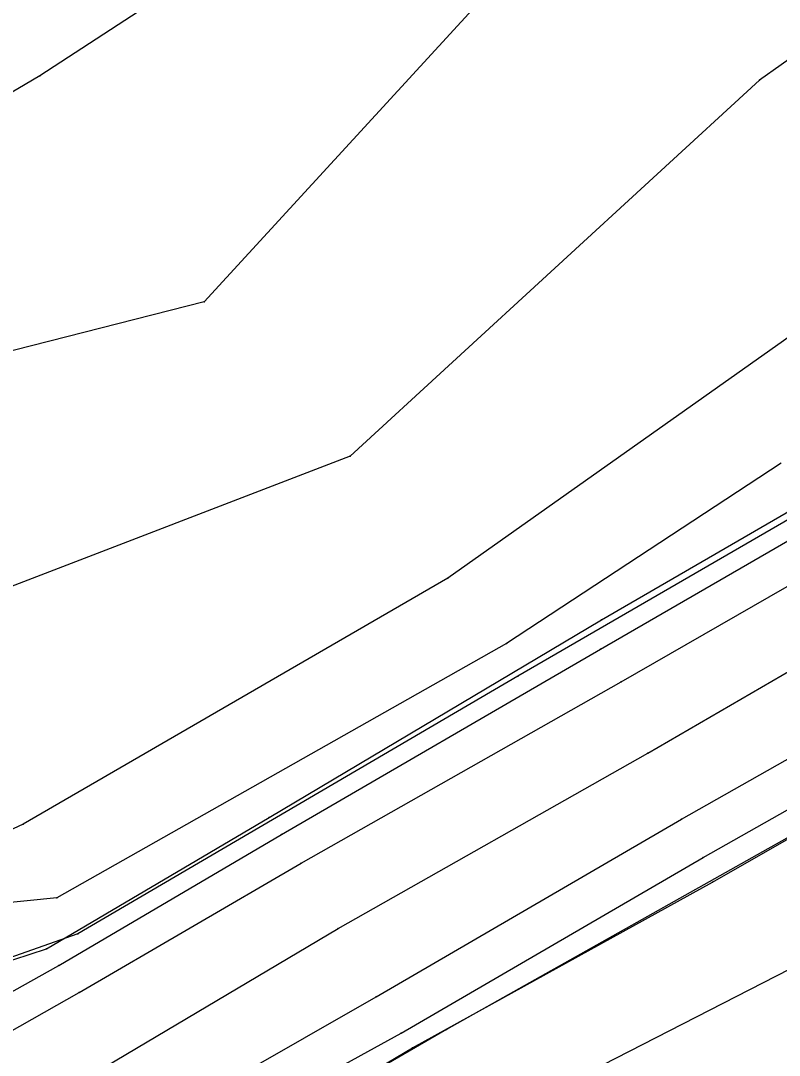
# Model space of a CAD drawing. Extents: x 1419505 to 1434054, y 1956910 to 1968644.
# Drawn here: x 1423190.5 to 1423305.2, y 1959040 to 1959196.4 of the extents above; entities that cross this region are included whole.
import ezdxf

# ---------------------------------------------------------------- set-up
doc = ezdxf.new("R2010")
doc.units = 0
for name, color, linetype in [('S_BREAKLINE', 7, 'Continuous'), ('S_EDGE_PAVEMENT', 7, 'Continuous'), ('S_GRD_PT_SYM', 7, 'Continuous'), ('S_PAVEMENT_CROWN', 7, 'Continuous'), ('S_RDW_PT_SYM', 7, 'Continuous'), ('S_SHOULDER', 7, 'Continuous')]:
    doc.layers.add(name, color=color, linetype=linetype)

msp = doc.modelspace()

# ---------------------------------------------------------------- linework, layer by layer
at = {"layer": 'S_BREAKLINE'}
for p, q in [((1423373.534, 1959237.7496), (1423302.1644, 1959187.3744)), ((1423260.8248, 1959231.9322), (1423193.4474, 1959188.0554)), ((1423281.2461, 1959222.5136), (1423218.287, 1959153.8762)), ((1423193.4474, 1959188.0554), (1423127.0581, 1959149.0679)), ((1423302.1644, 1959187.3744), (1423240.3404, 1959130.5717)), ((1423323.1448, 1959160.2746), (1423255.0834, 1959112.1305)), ((1423218.287, 1959153.8762), (1423138.9449, 1959133.6969)), ((1423338.0607, 1959139.2833), (1423265.6781, 1959097.3445)), ((1423240.3404, 1959130.5717), (1423165.4776, 1959101.8138)), ((1423305.4456, 1959129.5336), (1423263.949, 1959102.2779)), ((1423278.3139, 1959105.8131), (1423319.0565, 1959129.4486)), ((1423255.0834, 1959112.1305), (1423190.9162, 1959074.9601)), ((1423228.1096, 1959075.9632), (1423278.3139, 1959105.8131)), ((1423263.949, 1959102.2779), (1423196.0216, 1959063.8494)), ((1423265.6781, 1959097.3445), (1423199.1818, 1959058.392)), ((1423295.079, 1959066.1975), (1423339.3098, 1959091.5662)), ((1423329.1422, 1959085.6858), (1423254.8784, 1959043.9591)), ((1423190.9162, 1959074.9601), (1423182.0737, 1959070.8378)), ((1423194.4325, 1959056.1349), (1423228.1096, 1959075.9632)), ((1423338.2538, 1959069.1957), (1423262.7609, 1959030.5292)), ((1423249.766, 1959041.1529), (1423295.079, 1959066.1975)), ((1423196.0216, 1959063.8494), (1423180.1756, 1959062.2533)), ((1423199.1818, 1959058.392), (1423181.1896, 1959052.0826)), ((1423179.1925, 1959051.1886), (1423194.4325, 1959056.1349)), ((1423254.8784, 1959043.9591), (1423181.9857, 1959001.5804)), ((1423211.1586, 1959018.5505), (1423249.766, 1959041.1529))]:
    msp.add_line(p, q, dxfattribs=at)
at = {"layer": 'S_EDGE_PAVEMENT'}
for p, q in [((1423281.3021, 1959096.4485), (1423323.4368, 1959120.7161)), ((1423290.4167, 1959075.6951), (1423334.3485, 1959100.7068)), ((1423232.911, 1959069.0527), (1423281.3021, 1959096.4485)), ((1423244.2417, 1959048.8994), (1423290.4167, 1959075.6951)), ((1423199.3688, 1959049.5305), (1423232.911, 1959069.0527)), ((1423148.7845, 1959020.9336), (1423199.3688, 1959049.5305)), ((1423206.3462, 1959027.228), (1423244.2417, 1959048.8994))]:
    msp.add_line(p, q, dxfattribs=at)
at = {"layer": 'S_GRD_PT_SYM'}
for points in [[(1423193.4474, 1959188.0554), (1423193.4474, 1959188.1054), (1423193.4474, 1959188.0554), (1423193.3974, 1959188.0554), (1423193.4474, 1959188.0554), (1423193.4474, 1959188.0054), (1423193.4474, 1959188.0554), (1423193.4974, 1959188.0554)], [(1423302.1644, 1959187.3744), (1423302.1644, 1959187.4244), (1423302.1644, 1959187.3744), (1423302.1144, 1959187.3744), (1423302.1644, 1959187.3744), (1423302.1644, 1959187.3244), (1423302.1644, 1959187.3744), (1423302.2144, 1959187.3744)], [(1423218.287, 1959153.8762), (1423218.287, 1959153.9262), (1423218.287, 1959153.8762), (1423218.237, 1959153.8762), (1423218.287, 1959153.8762), (1423218.287, 1959153.8262), (1423218.287, 1959153.8762), (1423218.337, 1959153.8762)], [(1423240.3404, 1959130.5717), (1423240.3404, 1959130.6217), (1423240.3404, 1959130.5717), (1423240.2904, 1959130.5717), (1423240.3404, 1959130.5717), (1423240.3404, 1959130.5217), (1423240.3404, 1959130.5717), (1423240.3904, 1959130.5717)], [(1423255.0834, 1959112.1305), (1423255.0834, 1959112.1805), (1423255.0834, 1959112.1305), (1423255.0334, 1959112.1305), (1423255.0834, 1959112.1305), (1423255.0834, 1959112.0805), (1423255.0834, 1959112.1305), (1423255.1334, 1959112.1305)], [(1423278.3139, 1959105.8131), (1423278.3139, 1959105.8631), (1423278.3139, 1959105.8131), (1423278.2639, 1959105.8131), (1423278.3139, 1959105.8131), (1423278.3139, 1959105.7631), (1423278.3139, 1959105.8131), (1423278.3639, 1959105.8131)], [(1423263.949, 1959102.2779), (1423263.949, 1959102.3279), (1423263.949, 1959102.2779), (1423263.899, 1959102.2779), (1423263.949, 1959102.2779), (1423263.949, 1959102.2279), (1423263.949, 1959102.2779), (1423263.999, 1959102.2779)], [(1423265.6781, 1959097.3445), (1423265.6781, 1959097.3945), (1423265.6781, 1959097.3445), (1423265.6281, 1959097.3445), (1423265.6781, 1959097.3445), (1423265.6781, 1959097.2945), (1423265.6781, 1959097.3445), (1423265.7281, 1959097.3445)], [(1423190.9162, 1959074.9601), (1423190.9162, 1959075.0101), (1423190.9162, 1959074.9601), (1423190.8662, 1959074.9601), (1423190.9162, 1959074.9601), (1423190.9162, 1959074.9101), (1423190.9162, 1959074.9601), (1423190.9662, 1959074.9601)], [(1423228.1096, 1959075.9632), (1423228.1096, 1959076.0132), (1423228.1096, 1959075.9632), (1423228.0596, 1959075.9632), (1423228.1096, 1959075.9632), (1423228.1096, 1959075.9132), (1423228.1096, 1959075.9632), (1423228.1596, 1959075.9632)], [(1423295.079, 1959066.1975), (1423295.079, 1959066.2475), (1423295.079, 1959066.1975), (1423295.029, 1959066.1975), (1423295.079, 1959066.1975), (1423295.079, 1959066.1475), (1423295.079, 1959066.1975), (1423295.129, 1959066.1975)], [(1423196.0216, 1959063.8494), (1423196.0216, 1959063.8994), (1423196.0216, 1959063.8494), (1423195.9716, 1959063.8494), (1423196.0216, 1959063.8494), (1423196.0216, 1959063.7994), (1423196.0216, 1959063.8494), (1423196.0716, 1959063.8494)], [(1423199.1818, 1959058.392), (1423199.1818, 1959058.442), (1423199.1818, 1959058.392), (1423199.1318, 1959058.392), (1423199.1818, 1959058.392), (1423199.1818, 1959058.342), (1423199.1818, 1959058.392), (1423199.2318, 1959058.392)], [(1423194.4325, 1959056.1349), (1423194.4325, 1959056.1849), (1423194.4325, 1959056.1349), (1423194.3825, 1959056.1349), (1423194.4325, 1959056.1349), (1423194.4325, 1959056.0849), (1423194.4325, 1959056.1349), (1423194.4825, 1959056.1349)], [(1423254.8784, 1959043.9591), (1423254.8784, 1959044.0091), (1423254.8784, 1959043.9591), (1423254.8284, 1959043.9591), (1423254.8784, 1959043.9591), (1423254.8784, 1959043.9091), (1423254.8784, 1959043.9591), (1423254.9284, 1959043.9591)], [(1423249.766, 1959041.1529), (1423249.766, 1959041.2029), (1423249.766, 1959041.1529), (1423249.716, 1959041.1529), (1423249.766, 1959041.1529), (1423249.766, 1959041.1029), (1423249.766, 1959041.1529), (1423249.816, 1959041.1529)]]:
    msp.add_lwpolyline(points, dxfattribs=at)
at = {"layer": 'S_PAVEMENT_CROWN'}
for p, q in [((1423285.2933, 1959085.6888), (1423328.0091, 1959110.4814)), ((1423238.5113, 1959059.2191), (1423285.2933, 1959085.6888)), ((1423203.4401, 1959038.3777), (1423238.5113, 1959059.2191))]:
    msp.add_line(p, q, dxfattribs=at)
at = {"layer": 'S_RDW_PT_SYM'}
for points in [[(1423278.1779, 1959101.4028), (1423278.1779, 1959101.4528), (1423278.1779, 1959101.4028), (1423278.1279, 1959101.4028), (1423278.1779, 1959101.4028), (1423278.1779, 1959101.3528), (1423278.1779, 1959101.4028), (1423278.2279, 1959101.4028)], [(1423281.3021, 1959096.4485), (1423281.3021, 1959096.4985), (1423281.3021, 1959096.4485), (1423281.2521, 1959096.4485), (1423281.3021, 1959096.4485), (1423281.3021, 1959096.3985), (1423281.3021, 1959096.4485), (1423281.3521, 1959096.4485)], [(1423285.2933, 1959085.6888), (1423285.2933, 1959085.7388), (1423285.2933, 1959085.6888), (1423285.2433, 1959085.6888), (1423285.2933, 1959085.6888), (1423285.2933, 1959085.6388), (1423285.2933, 1959085.6888), (1423285.3433, 1959085.6888)], [(1423290.4167, 1959075.6951), (1423290.4167, 1959075.7451), (1423290.4167, 1959075.6951), (1423290.3667, 1959075.6951), (1423290.4167, 1959075.6951), (1423290.4167, 1959075.6451), (1423290.4167, 1959075.6951), (1423290.4667, 1959075.6951)], [(1423229.9478, 1959073.418), (1423229.9478, 1959073.468), (1423229.9478, 1959073.418), (1423229.8978, 1959073.418), (1423229.9478, 1959073.418), (1423229.9478, 1959073.368), (1423229.9478, 1959073.418), (1423229.9978, 1959073.418)], [(1423232.911, 1959069.0527), (1423232.911, 1959069.1027), (1423232.911, 1959069.0527), (1423232.861, 1959069.0527), (1423232.911, 1959069.0527), (1423232.911, 1959069.0027), (1423232.911, 1959069.0527), (1423232.961, 1959069.0527)], [(1423293.6909, 1959069.9368), (1423293.6909, 1959069.9868), (1423293.6909, 1959069.9368), (1423293.6409, 1959069.9368), (1423293.6909, 1959069.9368), (1423293.6909, 1959069.8868), (1423293.6909, 1959069.9368), (1423293.7409, 1959069.9368)], [(1423238.5113, 1959059.2191), (1423238.5113, 1959059.2691), (1423238.5113, 1959059.2191), (1423238.4613, 1959059.2191), (1423238.5113, 1959059.2191), (1423238.5113, 1959059.1691), (1423238.5113, 1959059.2191), (1423238.5613, 1959059.2191)], [(1423196.2986, 1959053.6067), (1423196.2986, 1959053.6567), (1423196.2986, 1959053.6067), (1423196.2486, 1959053.6067), (1423196.2986, 1959053.6067), (1423196.2986, 1959053.5567), (1423196.2986, 1959053.6067), (1423196.3486, 1959053.6067)], [(1423199.3688, 1959049.5305), (1423199.3688, 1959049.5805), (1423199.3688, 1959049.5305), (1423199.3188, 1959049.5305), (1423199.3688, 1959049.5305), (1423199.3688, 1959049.4805), (1423199.3688, 1959049.5305), (1423199.4188, 1959049.5305)], [(1423244.2417, 1959048.8994), (1423244.2417, 1959048.9494), (1423244.2417, 1959048.8994), (1423244.1917, 1959048.8994), (1423244.2417, 1959048.8994), (1423244.2417, 1959048.8494), (1423244.2417, 1959048.8994), (1423244.2917, 1959048.8994)], [(1423248.0519, 1959043.3811), (1423248.0519, 1959043.4311), (1423248.0519, 1959043.3811), (1423248.0019, 1959043.3811), (1423248.0519, 1959043.3811), (1423248.0519, 1959043.3311), (1423248.0519, 1959043.3811), (1423248.1019, 1959043.3811)]]:
    msp.add_lwpolyline(points, dxfattribs=at)
at = {"layer": 'S_SHOULDER'}
for p, q in [((1423278.1779, 1959101.4028), (1423320.9176, 1959126.1394)), ((1423229.9478, 1959073.418), (1423278.1779, 1959101.4028)), ((1423293.6909, 1959069.9368), (1423337.4357, 1959094.7614)), ((1423196.2986, 1959053.6067), (1423229.9478, 1959073.418)), ((1423248.0519, 1959043.3811), (1423293.6909, 1959069.9368)), ((1423179.2455, 1959044.0561), (1423196.2986, 1959053.6067)), ((1423207.8713, 1959021.3746), (1423248.0519, 1959043.3811))]:
    msp.add_line(p, q, dxfattribs=at)

doc.saveas('drawing.dxf')
